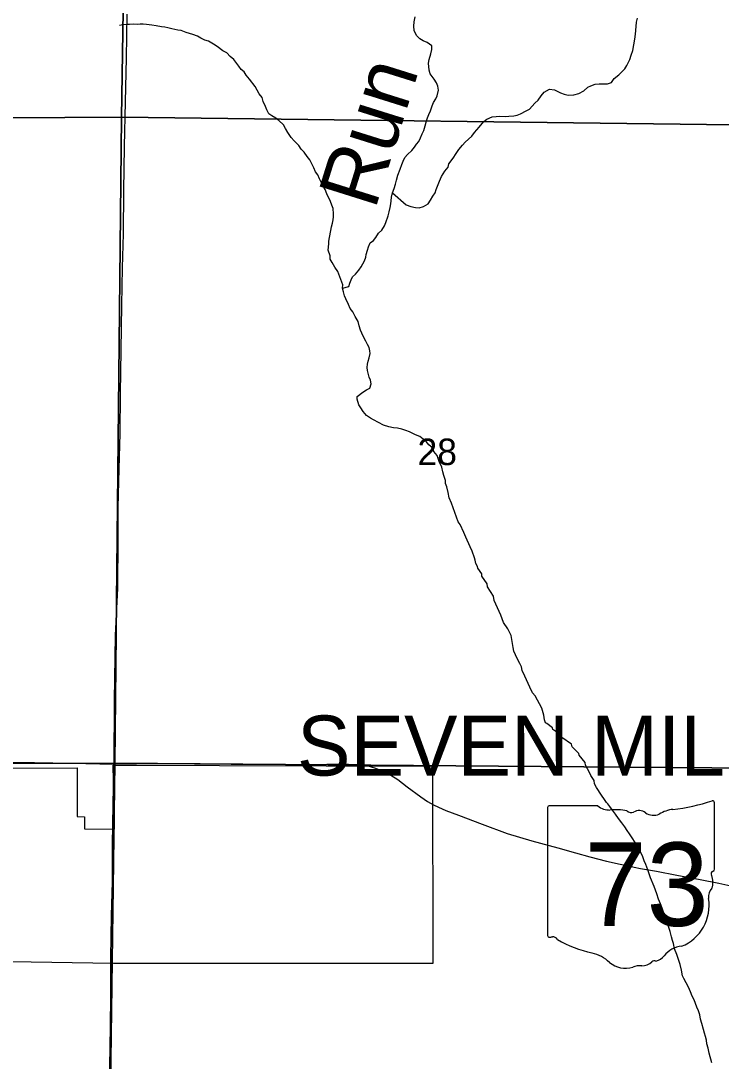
# Model space of a CAD drawing. Extents: x 1310247 to 1552180, y 377264 to 706493.
# Drawn here: x 1388495 to 1394334, y 548302 to 556977 of the extents above; entities that cross this region are included whole.
import ezdxf

# ---------------------------------------------------------------- set-up
doc = ezdxf.new("R2010")
doc.units = 0
for name, color, linetype in [('GM_X_Corporation', 7, 'Continuous'), ('GM_X_Corporation_Text', 7, 'Continuous'), ('GM_X_Minor_River', 7, 'Continuous'), ('GM_X_Minor_River_Text', 7, 'Continuous'), ('GM_X_Section', 7, 'Continuous'), ('GM_X_Section_Text', 7, 'Continuous'), ('GM_X_State_Location', 7, 'Continuous'), ('GM_X_State_Route', 7, 'Continuous'), ('GM_X_State_Shield', 7, 'Continuous')]:
    doc.layers.add(name, color=color, linetype=linetype)

msp = doc.modelspace()

# ---------------------------------------------------------------- linework, layer by layer
at = {"layer": 'GM_X_Corporation'}
msp.add_lwpolyline([(1389266.7, 549116.3), (1386862.1, 549156.2), (1385989.2, 549876.4), (1385582.1, 550222.7), (1385616.6, 550491.9), (1386092.8, 550478.6), (1386008, 549969.1), (1386624.5, 549880.8), (1386622.2, 550738.9), (1388965.7, 550747.3), (1388966.1, 550341.6), (1389027.1, 550340.5), (1389027.1, 550240.5), (1389276.2, 550236.3), (1389264.2, 550769.9), (1391928, 550762.4), (1391929.7, 549116.3)], close=True, dxfattribs=at)
at = {"layer": 'GM_X_Minor_River'}
for points in [[(1391013.2, 555603.4), (1391000, 555631.9), (1390986.7, 555658.4), (1390971.6, 555692.9), (1390952.3, 555717.5), (1390939.2, 555752), (1390904.9, 555817.2), (1390881.7, 555845.9), (1390858.6, 555880.7), (1390833.2, 555905.5), (1390812.1, 555936.2), (1390775.1, 555975.3), (1390749.8, 556004.2), (1390720.9, 556045.1), (1390701.8, 556077.7), (1390684.6, 556108.3), (1390647.6, 556145.5), (1390622.1, 556166.2), (1390588.5, 556183.2), (1390563, 556200), (1390545.9, 556234.6), (1390534.6, 556261), (1390515.7, 556303.7), (1390506.6, 556336), (1390483.5, 556368.8), (1390466.3, 556399.4), (1390449, 556428), (1390400.7, 556489.5), (1390373.6, 556524.4), (1390358.3, 556550.9), (1390332.8, 556569.7), (1390313.5, 556598.3), (1390271, 556653.7), (1390241.6, 556678.6), (1390212.5, 556709.5), (1390178.9, 556726.5), (1390131.9, 556763.9), (1390102.3, 556782.8), (1390059, 556808.1), (1390029.2, 556814.9), (1389995.6, 556831.9), (1389968, 556848.8), (1389930.4, 556861.8), (1389900.6, 556870.7), (1389874.8, 556879.4), (1389831.2, 556894.7), (1389803.3, 556899.5), (1389755.5, 556910.9), (1389721.7, 556917.8), (1389695.8, 556922.5), (1389667.9, 556927.3), (1389624.1, 556934.6), (1389588.3, 556941.6), (1389544.4, 556946.8), (1389514.4, 556949.7), (1389490.4, 556948.3), (1389464.3, 556947), (1389434.3, 556947.9), (1389402.2, 556944.7), (1389378.2, 556945.4), (1389346.1, 556942.3), (1389318, 556939)], [(1391178.3, 554747.8), (1391230.7, 554760.4), (1391239.5, 554788.3), (1391250.3, 554818.1), (1391260.9, 554841.9), (1391285.6, 554865.3), (1391314.5, 554898.6), (1391333.2, 554924.2), (1391360.6, 554975.6), (1391371.4, 555005.4), (1391374, 555029.4), (1391385, 555063.3), (1391393.8, 555093.1), (1391408.6, 555124.8), (1391435.2, 555146.2), (1391453.9, 555169.7), (1391476.9, 555207.2), (1391505.5, 555230.5), (1391528.5, 555266), (1391539.3, 555293.8), (1391556.8, 555349.5), (1391565.7, 555383.4), (1391574.7, 555421.3), (1391579.5, 555449.3), (1391582.2, 555475.3), (1391587, 555507.3), (1391594, 555543.2), (1391609, 555578.9), (1391618, 555614.8), (1391626.8, 555646.7), (1391638, 555690.5), (1391657.4, 555740.2), (1391672.4, 555779.9), (1391683.2, 555807.7), (1391698, 555837.4), (1391718.7, 555862.9), (1391755.6, 555894), (1391778.4, 555923.5), (1391793, 555947.1), (1391813.7, 555970.7), (1391828.5, 556002.3), (1391841.4, 556034.1), (1391856.1, 556061.8), (1391867.2, 556101.6), (1391878.4, 556143.5), (1391887, 556167.3), (1391895.8, 556195.2), (1391910.6, 556226.9), (1391925.7, 556266.6), (1391936.5, 556296.4), (1391955.3, 556326), (1391966, 556349.8), (1391977.3, 556399.7), (1391972.2, 556431.9), (1391960.9, 556458.3), (1391941.7, 556489), (1391908.9, 556534), (1391899.8, 556566.4), (1391895.3, 556622.7), (1391900.1, 556654.7), (1391913.4, 556700.5), (1391922.3, 556736.4), (1391921.2, 556768.5), (1391881.9, 556795.7), (1391850.3, 556810.6), (1391822.7, 556825.4), (1391795.4, 556854.3), (1391774.5, 556895), (1391771.5, 556931.2), (1391774.5, 556967.3), (1391783.6, 557009.2)], [(1391594, 555543.2), (1391707.4, 555441.7), (1391747, 555428.6), (1391786.9, 555421.4), (1391816.8, 555418.6), (1391853.1, 555427.6), (1391891.7, 555450.6), (1391910.5, 555480.2), (1391931.5, 555515.8), (1391950.2, 555541.4), (1391959, 555569.2), (1391969.8, 555599), (1391986.9, 555638.7), (1392001.9, 555678.4), (1392029.1, 555721.8), (1392058.1, 555757.1), (1392064.8, 555785.1), (1392100.1, 555832.2), (1392125.2, 555869.7), (1392148.1, 555903.2), (1392177.1, 555940.5), (1392199.8, 555964), (1392228.5, 555989.3), (1392255.2, 556014.6), (1392278, 556044.1), (1392317.3, 556091.2), (1392356.5, 556136.3), (1392381, 556155.7), (1392423.6, 556176.5), (1392457.7, 556179.6), (1392483.8, 556180.9), (1392535.8, 556179.5), (1392563.8, 556180.7), (1392606, 556185.5), (1392632.1, 556188.8), (1392660.4, 556200.1), (1392709.2, 556226.8), (1392735.5, 556240.2), (1392780.9, 556291.1), (1392807.6, 556314.4), (1392832.6, 556351.9), (1392859.4, 556381.2), (1392902.1, 556406.2), (1392944, 556401), (1392971.6, 556386.2), (1392995.4, 556375.5), (1393025.1, 556364.6), (1393058.9, 556357.7), (1393107, 556360.3), (1393147.4, 556371.3), (1393187.9, 556392.2), (1393222.8, 556423.4), (1393247.1, 556434.7), (1393283.5, 556447.8), (1393317.6, 556450.8), (1393361.7, 556451.6), (1393385.7, 556451), (1393420, 556462.1), (1393440.9, 556495.6), (1393481.7, 556526.6), (1393506.4, 556550), (1393531.1, 556575.4), (1393547.9, 556605), (1393573.3, 556654.5), (1393584.2, 556690.3), (1393597.3, 556730.1), (1393606.5, 556776), (1393613.8, 556824), (1393619, 556866), (1393624.7, 556930.1), (1393627.7, 556966.1), (1393636.6, 557000)], [(1392088.3, 552942.4), (1392084.7, 552954.4), (1392065.9, 552999.1), (1392057.1, 553043.5), (1392046.3, 553090), (1392035.1, 553118.4), (1392035.8, 553144.4), (1392020.9, 553185), (1392013.7, 553215.3), (1392004.7, 553255.7), (1391982, 553302.5), (1391965.3, 553351.1), (1391938.2, 553386), (1391932.9, 553410.2), (1391897.7, 553441.3), (1391874.4, 553470.1), (1391850.9, 553488.8), (1391821.5, 553509.7), (1391785.8, 553524.7), (1391758.2, 553539.5), (1391734.4, 553548.2), (1391704.8, 553561.1), (1391671, 553572), (1391635.2, 553579.1), (1391603.3, 553584), (1391563.5, 553591.1), (1391519.8, 553604.3), (1391476.4, 553627.6), (1391434.9, 553648.8), (1391409.3, 553663.6), (1391377.9, 553686.5), (1391348.8, 553719.5), (1391329.6, 553750.1), (1391312.2, 553774.7), (1391299.5, 553821.2), (1391298.1, 553845.3), (1391347.1, 553880.1), (1391377.6, 553899.3), (1391404.1, 553914.6), (1391417, 553948.4), (1391411.8, 553980.7), (1391398.5, 554005.1), (1391386, 554061.7), (1391382.7, 554085.8), (1391385.4, 554113.9), (1391390.1, 554139.8), (1391400.8, 554165.6), (1391407.8, 554201.6), (1391406.4, 554225.7), (1391399.2, 554254), (1391385.8, 554278.4), (1391370.5, 554304.9), (1391351.5, 554341.6), (1391338.3, 554372.1), (1391327, 554396.5), (1391316, 554432.9), (1391306.9, 554469.3), (1391284, 554510.1), (1391263.1, 554550.8), (1391241.8, 554577.5), (1391226.7, 554612), (1391204, 554658.8), (1391194.6, 554683.2), (1391185.5, 554715.5), (1391178.3, 554747.8), (1391179.1, 554775.9), (1391164.2, 554818.5), (1391138.1, 554887.4), (1391113, 554922.3), (1391092, 554961), (1391074.8, 554989.6), (1391073.5, 555015.7), (1391058.8, 555064.3), (1391062.2, 555116.4), (1391062.8, 555140.4), (1391069.6, 555170.3), (1391081.2, 555228.2), (1391086, 555258.2), (1391094.8, 555288.1), (1391099.6, 555316), (1391102.3, 555342), (1391103, 555368.1), (1391100.1, 555410.4), (1391088.9, 555440.8), (1391077.7, 555469.2), (1391047.4, 555534.3), (1391032.3, 555568.8), (1391013.2, 555603.4)], [(1392382, 552281.9), (1392339.4, 552345), (1392337.9, 552365), (1392305, 552413.9), (1392303.3, 552427.9), (1392287.8, 552450.3), (1392284.5, 552478.4), (1392276.9, 552498.6), (1392258.3, 552555.1), (1392241.1, 552591.5), (1392205, 552672.4), (1392187.8, 552710.8), (1392157.3, 552775.6), (1392141.9, 552800), (1392084.7, 552954.4)], [(1394256.1, 548288.5), (1394234, 548369), (1394224.9, 548409.3), (1394215.8, 548445.5), (1394210.5, 548477.6), (1394203.2, 548507.8), (1394195.9, 548536), (1394186.6, 548566.2), (1394171.7, 548614.6), (1394160.6, 548652.9), (1394157.5, 548689), (1394144.2, 548721.3), (1394130.9, 548751.7), (1394108.3, 548812.2), (1394091.1, 548844.7), (1394077.9, 548879), (1394060.8, 548919.4), (1394022.5, 548992.4), (1394011, 549014.7), (1394004.1, 549060.9), (1393991.2, 549107.2), (1393963.1, 549189.9), (1393944.2, 549238.4), (1393935.3, 549282.6), (1393927.8, 549306.8), (1393920.6, 549339), (1393907.6, 549383.3), (1393894.5, 549423.6), (1393881.6, 549468), (1393864.6, 549510.4), (1393853.4, 549544.7), (1393842.1, 549577), (1393827, 549613.3), (1393811.9, 549653.7), (1393796.9, 549698.1), (1393774.3, 549758.7), (1393746, 549831.4), (1393721.5, 549896), (1393704.6, 549942.4), (1393693.3, 549972.7), (1393680, 550005.1), (1393643.8, 550082), (1393616.8, 550124.7), (1393591.7, 550165.3), (1393570.4, 550197.8), (1393549, 550224.4), (1393529.8, 550256.9), (1393506.5, 550289.5), (1393479.3, 550324.2), (1393452.2, 550362.8), (1393426.9, 550395.5), (1393405.5, 550424), (1393388, 550446.5), (1393378.3, 550458.7), (1393360.9, 550483.2), (1393335.7, 550519.8), (1393295.1, 550582.8), (1393277.9, 550615.2), (1393274.5, 550641.3), (1393247.4, 550684), (1393236, 550708.3), (1393203.4, 550769.1), (1393199.9, 550791.2), (1393151.3, 550852.5), (1393147.7, 550868.5), (1393092.9, 550923.9), (1393085.3, 550944.1), (1393006.6, 551002.1), (1392997, 551022.4), (1392932, 551068), (1392928.3, 551080.1), (1392881.1, 551117.3), (1392869.2, 551123.6), (1392861.8, 551147.8), (1392856.7, 551187.9), (1392838, 551244.4), (1392782.4, 551347.8), (1392761, 551374.3), (1392740.1, 551420.9), (1392696.2, 551512), (1392675.3, 551560.5), (1392669.9, 551588.6), (1392654.6, 551617), (1392627.8, 551671.7), (1392618.3, 551689.9), (1392605, 551720.3), (1392599.7, 551750.4), (1392594.5, 551784.6), (1392582, 551850.9), (1392555.3, 551905.5), (1392520.5, 551960.4), (1392495.9, 552021), (1392440.8, 552144.4), (1392435.6, 552178.6), (1392387.3, 552255.8), (1392382, 552281.9)]]:
    msp.add_lwpolyline(points, dxfattribs=at)
at = {"layer": 'GM_X_Section'}
for points in [[(1384223.8, 561481.6), (1389418.6, 561507), (1389334.8, 556172.6), (1384123.8, 556141.5)], [(1389418.6, 561507), (1394744.2, 561475.3), (1394657.5, 556107), (1389334.8, 556172.6)], [(1389334.8, 556172.6), (1389279.3, 550787.9), (1384006.7, 550774.6), (1384123.8, 556141.5)], [(1394657.5, 556107), (1394612.6, 550743.8), (1389279.3, 550787.9), (1389334.8, 556172.6)], [(1384006.7, 550774.6), (1389279.3, 550787.9), (1389206.5, 545423.2), (1383873.1, 545465.3)], [(1389279.3, 550787.9), (1394612.6, 550743.8), (1394526.1, 545397.5), (1389206.5, 545423.2)]]:
    msp.add_lwpolyline(points, close=True, dxfattribs=at)
at = {"layer": 'GM_X_State_Route'}
for points in [[(1389262.7, 550254.5), (1389266.1, 550458.1), (1389273.1, 550779.5), (1389277.4, 551309.3), (1389285.7, 551852), (1389303, 552245.4), (1389306.7, 552656.2), (1389307.9, 552919.4), (1389316, 553241.9), (1389322.9, 553535.2), (1389327.8, 553869.3), (1389332.8, 554231), (1389338.3, 554606.6), (1389343.9, 554917.1), (1389351.3, 555199.7), (1389353.2, 555558.5), (1389360.6, 555928.5), (1389368.1, 556302.2), (1389375.5, 556664.8), (1389382.9, 557032.9)], [(1388289, 550792.1), (1388609.9, 550791.6), (1388917.4, 550787.3), (1389273.1, 550779.5), (1389647.3, 550784.9), (1389942.7, 550781.1), (1390250.1, 550777.3), (1390558.7, 550777.9), (1390828.8, 550776.7), (1391047, 550778.6), (1391169.7, 550777.9), (1391215, 550777.9)], [(1391215, 550777.9), (1391226.6, 550777.9), (1391267.5, 550776.8)], [(1391267.5, 550776.8), (1391297.5, 550776), (1391379.7, 550765.9), (1391451.2, 550745), (1391514.4, 550721), (1391579.6, 550687.5), (1391638.4, 550650.1), (1391714.9, 550588.8), (1391830.7, 550504.7), (1391884.4, 550466.7), (1391911, 550452.9)], [(1391911, 550452.9), (1391935.7, 550440.2), (1391977.4, 550418.6), (1392040, 550393.4), (1392145, 550352.9), (1392341.1, 550277.6), (1392549.5, 550199.9), (1392756.3, 550139.1), (1392973, 550079.6), (1393120.3, 550039.2), (1393239.2, 550006.9), (1393379, 549968.9), (1393492.2, 549943.7), (1393585.2, 549924), (1393609.9, 549919.3)], [(1389246.7, 549151.9), (1389246.7, 549162.4), (1389252.7, 549512.8), (1389260.5, 549798.6), (1389260.6, 550127.7), (1389262.7, 550254.5)], [(1393609.9, 549919.3), (1393661.1, 549909.5), (1393795.2, 549884.8), (1393963.5, 549852.6), (1394159.5, 549815.9), (1394315.1, 549784.9), (1394439.1, 549758.3)], [(1389238.9, 548364.3), (1389239.6, 548403.3), (1389245.1, 548823.9), (1389246.7, 549151.9)], [(1389220.4, 547471.8), (1389220.6, 547476.4), (1389228, 547718.4), (1389233.8, 548060.9), (1389238.1, 548317.7), (1389238.9, 548364.3)]]:
    msp.add_lwpolyline(points, dxfattribs=at)
at = {"layer": 'GM_X_State_Shield'}
for p, q in [((1394277.6, 549903.2), (1394277.6, 550456)), ((1392885.4, 550411.6), (1392885.4, 549355)), ((1393306.8, 550429.8), (1392899.1, 550429.8)), ((1394277.4, 549903.4), (1394277.6, 549903.2))]:
    msp.add_line(p, q, dxfattribs=at)
for centre, radius, start, end in [((1393781.7, 551870.4), 1476.4, 275.84447, 288.90645), ((1394262.1, 550458.3), 15.5, 351.86209, 97.738), ((1392901.4, 550413.9), 16.1, 98.1301, 188.1301), ((1393403.9, 550552.5), 156.4, 231.61951, 271.11188), ((1393455.8, 549836.6), 561.6, 80.48669, 94.98827), ((1393583.3, 550419.3), 45.1, 219.79206, 297.10237), ((1393649.5, 550297.2), 93.8, 54.46668, 119.14113), ((1393770.6, 550464.7), 112.9, 233.85621, 294.82819), ((1393970, 550107.1), 297, 97.34618, 120.76885), ((1394274, 549862.7), 24, 107.94398, 210.33697), ((1394121.4, 549792.8), 144, 340.03296, 23.64957), ((1394261, 549901.1), 16.6, 289.60381, 7.73413), ((1394333.1, 549671.9), 104.8, 136.8065, 186.92959), ((1393864.4, 549601.6), 369.3, 292.30889, 8.98584), ((1392901.5, 549352.7), 16.3, 171.95839, 258.30661), ((1392904, 549460.8), 124.2, 267.33899, 280.60386), ((1392929.4, 549294), 44.8, 29.74838, 93.27175), ((1393494.7, 550243.4), 1066.1, 240.41292, 257.1985), ((1394020.1, 549058.3), 202.2, 94.40312, 142.57675), ((1393176.8, 548880.3), 333.6, 47.18416, 75.83597), ((1393777.4, 549107.3), 31.8, 65.75173, 132.64842), ((1393763.8, 549252.6), 119.3, 282.87319, 323.27711), ((1393537.6, 549288.8), 211.7, 230.70037, 286.29184), ((1393659.9, 548923.5), 173.9, 85.69512, 111.20995), ((1393675.4, 549209.7), 112.8, 268.77702, 315.54927)]:
    msp.add_arc(centre, radius, start, end, dxfattribs=at)

# ---------------------------------------------------------------- texts
at = {"layer": 'GM_X_Corporation_Text'}
msp.add_text('SEVEN MILE', height=500, rotation=0.00001, dxfattribs=at).set_placement((1390798.1, 550683.6))
at = {"layer": 'GM_X_Minor_River_Text'}
msp.add_text('Run', height=499.89, rotation=72.55143, dxfattribs=at).set_placement((1391447.3, 555392.8))
at = {"layer": 'GM_X_Section_Text'}
msp.add_text('28', height=221, rotation=0.00001, dxfattribs=at).set_placement((1391802.6, 553272.3))
at = {"layer": 'GM_X_State_Location'}
for s in ['s', 'r']:
    msp.add_text(s, height=1, dxfattribs=at).set_placement((1393565.8, 549813.1))
msp.add_text('73', height=1, rotation=0.00001, dxfattribs=at).set_placement((1393314, 549740.3))
at = {"layer": 'GM_X_State_Shield'}
msp.add_text('73', height=696.1, dxfattribs=at).set_placement((1393194.6, 549429.5))

doc.saveas('drawing.dxf')
